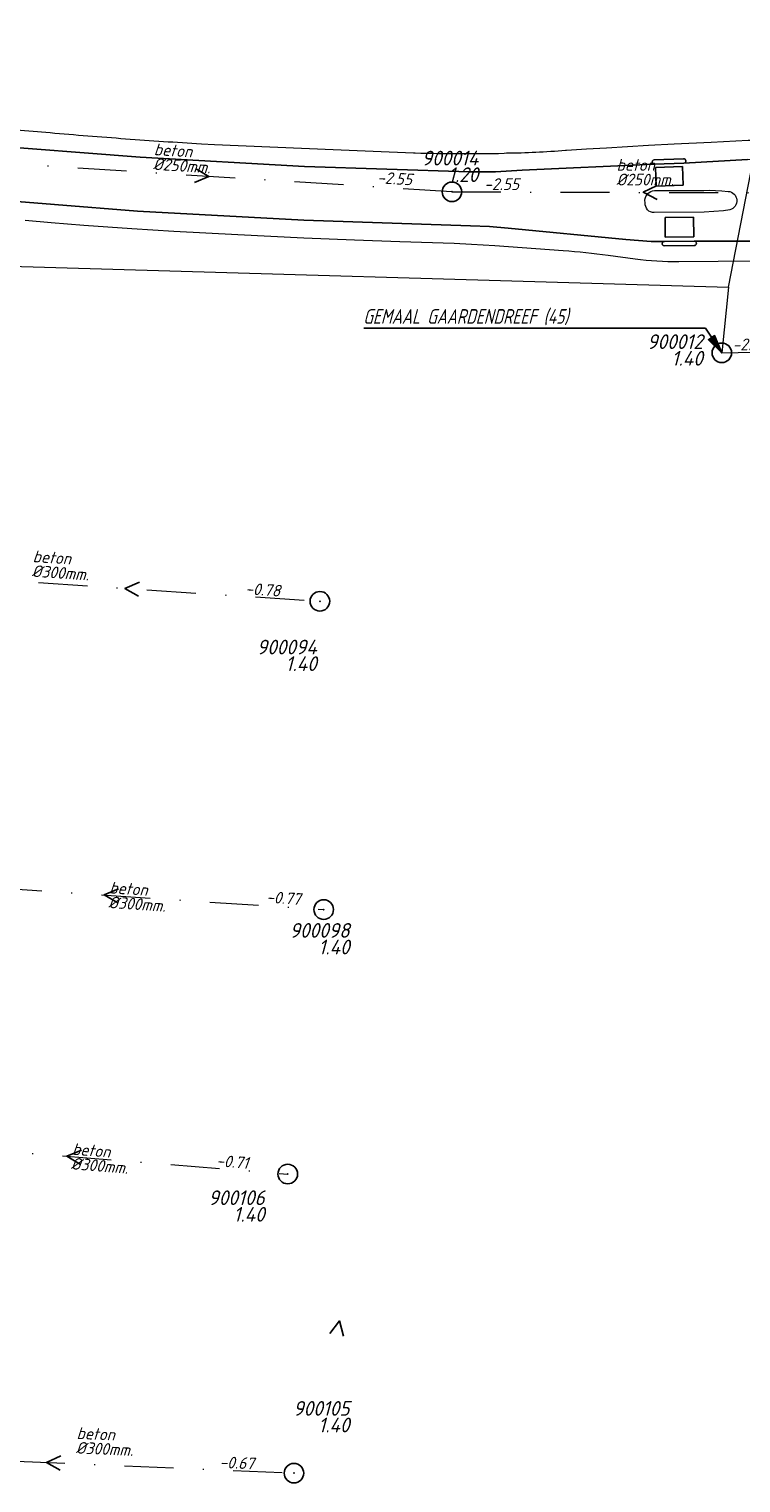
# Model space of a CAD drawing. Extents: x 148869 to 161638, y 453607 to 469810.
# Tile 633 of 656: x 154201 to 154274, y 467358 to 467507. Entities that reach past the tile are written whole.
import ezdxf
from ezdxf.enums import TextEntityAlignment as Align
from ezdxf.lldxf.tags import DXFTag

# ---------------------------------------------------------------- set-up
doc = ezdxf.new("R2010")
doc.units = 0
doc.header["$PDMODE"] = 32
doc.header["$PDSIZE"] = 2
doc.linetypes.add('RI-VWA', pattern=[11, 5, -3, 0, -3])
doc.layers.get('0').update_dxf_attribs({"linetype": 'CONTINUOUS'})
for name, color, linetype in [('B-OI-AANPIJLING-niet meenemen', 252, 'CONTINUOUS'), ('B-OI-RI-BIJZONDERDERHEDEN-T18-niet meenemen', 252, 'CONTINUOUS'), ('B-OI-RI-BOB-T18-niet meenemen', 252, 'CONTINUOUS'), ('B-OI-RI-DIAMETER-T18-niet meenemen', 252, 'CONTINUOUS'), ('B-OI-RI-MATERIAAL-T18-niet meenemen', 252, 'CONTINUOUS'), ('B-OI-RI-STROOMRICHTING-S-niet meenemen', 252, 'CONTINUOUS'), ('B-OI-RI-VWA_PUTDEKSELHOOGTE-T25-niet meenemen', 252, 'CONTINUOUS'), ('gs dwa', 252, 'CONTINUOUS')]:
    doc.layers.add(name, color=color, linetype=linetype)
for name, color, linetype, lineweight in [('B-OI-RI-PERSLEIDING-G-niet meenemen', 190, 'RI-PERS', 18), ('B-OI-RI-VWA_TRANSPORTLEIDING-G-niet meenemen', 252, 'RI-VWA', 18), ('B-RO-VH-VERHARDING_ASFALT-GV', 251, 'CONTINUOUS', 18), ('B-RO-VH-VERHARDING_BEDRIJFSVLOERPLAAT-GV', 251, 'CONTINUOUS', 18)]:
    doc.layers.add(name, color=color, linetype=linetype, lineweight=lineweight)
doc.styles.add('iso15', font='ISO.shx', dxfattribs={"oblique": 15})
doc.styles.add('NLCS-ISO-M750_CURSIEF', font='NLCS-ISO.ttf', dxfattribs={"oblique": 15})
tags = doc.linetypes.add('RI-PERS', pattern='A,7,-2,["P",Standard,S=1.8,R=0,X=-0.5,Y=-0.9],-2,7,-2,[102,NLCS.SHX,S=1,R=180,X=0,Y=0],-2', length=22).pattern_tags.tags
tags[6] = DXFTag(74, 10)

# ---------------------------------------------------------------- blocks, each defined once
blk = doc.blocks.new('ACMAP_ANN_TEMPLATE_diam')
at = {"color": 0, "linetype": 'ByBlock', "style": 'iso15', "oblique": 15}
blk.add_attdef('diam', (0.5, -1.3), '', height=1.2, dxfattribs=at)
blk = doc.blocks.new('ACMAP_ANN_TEMPLATE_mat')
at = {"color": 0, "linetype": 'ByBlock', "style": 'iso15', "oblique": 15}
blk.add_attdef('mat', (0.5, 0.2), '', height=1.2, dxfattribs=at)
blk = doc.blocks.new('ACMAP_ANN_TEMPLATE_nap-l')
at = {"color": 0, "linetype": 'ByBlock', "style": 'iso15', "oblique": 15}
blk.add_attdef('nap-l', (3.3, 0.2), '', height=1.2, dxfattribs=at)
blk = doc.blocks.new('ACMAP_ANN_TEMPLATE_nap-r')
at = {"color": 0, "linetype": 'ByBlock', "style": 'iso15', "oblique": 15}
blk.add_attdef('nap-r', text='', height=1.2, dxfattribs=at).set_placement((-4.1, 0.2), align=Align.RIGHT)
blk = doc.blocks.new('ACMAP_ANN_TEMPLATE_puth-dwa')
at = {"color": 0, "linetype": 'ByBlock', "style": 'iso15', "oblique": 15}
blk.add_attdef('puth-dwa', text='', height=1.5, dxfattribs=at).set_placement((2.7, 1), align=Align.RIGHT)
blk = doc.blocks.new('ACMAP_ANN_TEMPLATE_putnr-dwa')
at = {"color": 0, "linetype": 'ByBlock', "style": 'iso15', "oblique": 15}
blk.add_attdef('putnr-dwa', text='', height=1.5, dxfattribs=at).set_placement((2.7, 2.7), align=Align.RIGHT)

msp = doc.modelspace()

# ---------------------------------------------------------------- linework, layer by layer
at = {"layer": 'B-OI-AANPIJLING-niet meenemen', "flags": 128}
msp.add_lwpolyline([(154272, 467473.8), (154270.64, 467475.14), (154271.27, 467475.57), (154272, 467473.8), (154271.17, 467475.5), (154271.06, 467475.43), (154272, 467473.8), (154270.85, 467475.29), (154270.74, 467475.21), (154272, 467473.8), (154270.32, 467476.31), (154235.42, 467476.31)], dxfattribs=at)
at = {"layer": 'B-OI-RI-PERSLEIDING-G-niet meenemen'}
for p, q in [((154272.7, 467480.5), (154277.8, 467506.9)), ((154198.1, 467482.7), (154272.7, 467480.5)), ((154272.7, 467480.5), (154272, 467473.8))]:
    msp.add_line(p, q, dxfattribs=at)
at = {"layer": 'B-OI-RI-STROOMRICHTING-S-niet meenemen'}
for points in [[(154218.22, 467492.64), (154219.61, 467491.83), (154218.13, 467491.2)], [(154265.41, 467490.92), (154263.97, 467490.21), (154265.41, 467489.48)], [(154212.51, 467450.35), (154211.03, 467449.72), (154212.42, 467448.91)], [(154210.38, 467418.99), (154208.9, 467418.37), (154210.29, 467417.56)], [(154206.58, 467392.27), (154205.09, 467391.67), (154206.47, 467390.83)], [(154231.94, 467373.55), (154232.93, 467374.83), (154233.36, 467373.27)], [(154204.48, 467361.02), (154203.01, 467360.36), (154204.41, 467359.58)]]:
    msp.add_lwpolyline(points, dxfattribs=at)
at = {"layer": 'B-OI-RI-VWA_TRANSPORTLEIDING-G-niet meenemen'}
for p, q in [((154244.43, 467490.26), (154194.8, 467493.4)), ((154244.43, 467490.26), (154283.51, 467490.15)), ((154272, 467473.8), (154283.18, 467474.04)), ((154191.12, 467451.05), (154230.94, 467448.4)), ((154186.47, 467419.86), (154231.33, 467416.88)), ((154182.52, 467393.49), (154227.66, 467389.84)), ((154177.72, 467361.47), (154228.29, 467359.26))]:
    msp.add_line(p, q, dxfattribs=at)
at = {"layer": 'B-RO-VH-VERHARDING_ASFALT-GV', "flags": 128}
for points in [[(154203.37, 467496.28), (154195.97, 467496.88), (154195.16, 467496.94), (154191.06, 467497.34), (154186.97, 467497.76), (154178.6, 467498.68), (154171.59, 467499.51), (154167.69, 467500), (154167.63, 467500.01), (154167.55, 467500.02), (154160.25, 467500.99), (154155.63, 467501.63), (154151.02, 467502.29), (154150.85, 467502.3)], [(154274.64, 467493.57), (154268.13, 467493.2), (154265.11, 467493.08), (154251.61, 467492.47), (154248.89, 467492.32), (154246.18, 467492.3), (154229.37, 467492.86), (154212.58, 467493.79), (154195.81, 467495.11)], [(154195.81, 467495.11), (154212.58, 467493.79), (154229.37, 467492.86), (154246.18, 467492.3), (154248.89, 467492.32), (154251.61, 467492.47), (154265.11, 467493.08)], [(154240.67, 467494.2), (154240.49, 467494.2), (154236.4, 467494.37), (154232.31, 467494.54), (154220.16, 467495.08), (154218.83, 467495.14)], [(154268.13, 467493.2), (154274.64, 467493.57), (154282.81, 467493.72), (154297.01, 467493.76), (154296.99, 467495.76), (154295.72, 467495.79), (154290.15, 467495.68), (154282.81, 467495.59), (154275.59, 467495.51), (154274.71, 467495.5), (154270.92, 467495.32), (154267.14, 467495.13), (154264.51, 467494.99), (154260.23, 467494.74), (154258.19, 467494.61), (154256.14, 467494.48), (154256.02, 467494.49)], [(154250, 467494.21), (154249.75, 467494.17)], [(154265.1, 467493.53), (154268.09, 467493.65)], [(154195.31, 467489.64), (154212.3, 467488.3), (154229.31, 467487.35), (154246.34, 467486.79), (154248.26, 467486.72), (154250.18, 467486.56), (154262.19, 467485.38), (154264.79, 467485.19), (154266.13, 467485.19), (154269.19, 467485.22), (154282.8, 467485.22)], [(154266.13, 467485.19), (154264.79, 467485.19), (154262.19, 467485.38), (154250.18, 467486.56), (154248.26, 467486.72), (154246.34, 467486.79), (154229.31, 467487.35), (154212.3, 467488.3), (154195.31, 467489.64)], [(154264.18, 467489.13), (154264.14, 467489.4)], [(154265.13, 467490.38), (154270.16, 467490.41), (154270.77, 467490.42), (154271.37, 467490.41), (154272.01, 467490.37), (154272.66, 467490.31)], [(154272.82, 467488.43), (154272.18, 467488.31), (154270.19, 467488.17), (154265.1, 467488.13)], [(154200.84, 467487.36), (154203.48, 467487.13), (154206.81, 467486.85), (154211.74, 467486.5), (154216.02, 467486.24), (154222.56, 467485.89), (154229.3, 467485.55), (154234.48, 467485.34), (154239.1, 467485.17), (154244.66, 467485), (154246.42, 467484.91), (154248.8, 467484.76), (154255.81, 467484.26)], [(154269.19, 467484.77), (154266.14, 467484.74)], [(154267.61, 467483.14), (154275.64, 467483.21), (154282.8, 467483.25), (154290.14, 467483.29), (154295.57, 467483.31), (154295.59, 467483.31), (154295.6, 467483.31), (154295.62, 467483.3), (154295.64, 467483.3), (154295.65, 467483.29), (154295.67, 467483.28), (154295.68, 467483.28), (154295.69, 467483.27), (154296.97, 467483.26), (154297, 467485.34), (154282.8, 467485.22), (154269.19, 467485.22)], [(154260.39, 467483.77), (154263.15, 467483.41)]]:
    msp.add_lwpolyline(points, dxfattribs=at)
at = {"layer": 'B-RO-VH-VERHARDING_ASFALT-GV'}
for points in [[(154211.09, 467495.66, -0.00375), (154203.37, 467496.28)], [(154218.83, 467495.14, -0.003493), (154211.09, 467495.66)], [(154249.75, 467494.17, -0.010237), (154240.67, 467494.2)], [(154256.02, 467494.49, -0.022427), (154250, 467494.21)], [(154268.09, 467493.65, -0.957694), (154268.13, 467493.2)], [(154265.11, 467493.08, -1.004437), (154265.1, 467493.53)], [(154264.14, 467489.4, -0.373543), (154265.13, 467490.38)], [(154272.66, 467490.31, -0.844869), (154272.82, 467488.43)], [(154265.1, 467488.13, -0.446912), (154264.18, 467489.13)], [(154266.14, 467484.74, -1.004444), (154266.13, 467485.19)], [(154269.19, 467485.22, -0.991111), (154269.19, 467484.77)], [(154255.81, 467484.26, -0.017025), (154260.39, 467483.77)], [(154263.15, 467483.41, 0.034074), (154267.61, 467483.14)]]:
    msp.add_lwpolyline(points, format="xyb", dxfattribs=at)
at = {"layer": 'B-RO-VH-VERHARDING_ASFALT-GV', "flags": 128}
for points in [[(154268.06, 467490.93), (154267.98, 467492.86), (154265.23, 467492.75), (154265.31, 467490.83)], [(154268.06, 467490.93), (154265.31, 467490.83), (154265.23, 467492.75), (154267.98, 467492.86)], [(154269.13, 467485.66), (154266.23, 467485.64), (154266.21, 467487.64), (154269.11, 467487.66)], [(154269.13, 467485.66), (154269.11, 467487.66), (154266.21, 467487.64), (154266.23, 467485.64)]]:
    msp.add_lwpolyline(points, close=True, dxfattribs=at)
at = {"layer": 'B-RO-VH-VERHARDING_BEDRIJFSVLOERPLAAT-GV', "flags": 128}
for points in [[(154268.09, 467493.65), (154265.1, 467493.53)], [(154265.11, 467493.08), (154268.13, 467493.2)], [(154269.19, 467485.22), (154266.13, 467485.19)], [(154266.14, 467484.74), (154269.19, 467484.77)]]:
    msp.add_lwpolyline(points, dxfattribs=at)
at = {"layer": 'B-RO-VH-VERHARDING_BEDRIJFSVLOERPLAAT-GV'}
for points in [[(154268.13, 467493.2, 0.957694), (154268.09, 467493.65)], [(154265.1, 467493.53, 1.004437), (154265.11, 467493.08)], [(154266.13, 467485.19, 1.004444), (154266.14, 467484.74)], [(154269.19, 467484.77, 0.991111), (154269.19, 467485.22)]]:
    msp.add_lwpolyline(points, format="xyb", dxfattribs=at)
at = {"layer": 'gs dwa'}
for p in [(154244.43, 467490.26), (154272, 467473.8), (154272, 467473.8), (154230.94, 467448.4), (154231.33, 467416.88), (154227.66, 467389.84), (154228.29, 467359.26)]:
    msp.add_point(p, dxfattribs=at)

# ---------------------------------------------------------------- block references
at = {"layer": 'B-OI-RI-BOB-T18-niet meenemen'}
ref = msp.add_blockref('ACMAP_ANN_TEMPLATE_nap-l', (154233.47, 467491.15), dxfattribs=dict(at, rotation=356.3798252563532))
ref.add_attrib('nap-l', '-2.55', (154236.77, 467491.14), dxfattribs={"layer": '0', "color": 0, "linetype": 'ByBlock', "height": 1.2, "rotation": 356.3798, "style": 'NLCS-ISO-M750_CURSIEF', "oblique": 15})
ref = msp.add_blockref('ACMAP_ANN_TEMPLATE_nap-l', (154244.43, 467490.26), dxfattribs=dict(at, rotation=359.8387277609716))
ref.add_attrib('nap-l', '-2.55', (154247.73, 467490.45), dxfattribs={"layer": '0', "color": 0, "linetype": 'ByBlock', "height": 1.2, "rotation": 359.8387, "style": 'NLCS-ISO-M750_CURSIEF', "oblique": 15})
ref = msp.add_blockref('ACMAP_ANN_TEMPLATE_nap-l', (154269.82, 467473.76), dxfattribs=dict(at, rotation=1.229774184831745))
ref.add_attrib('nap-l', '-2.80', (154273.11, 467474.03), dxfattribs={"layer": '0', "color": 0, "linetype": 'ByBlock', "height": 1.2, "rotation": 1.2298, "style": 'NLCS-ISO-M750_CURSIEF', "oblique": 15})
ref = msp.add_blockref('ACMAP_ANN_TEMPLATE_nap-r', (154230.94, 467448.4), dxfattribs=dict(at, rotation=356.1926102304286))
ref.add_attrib('nap-r', '-0.78', dxfattribs={"layer": '0', "color": 0, "linetype": 'ByBlock', "height": 1.2, "rotation": 356.1926, "style": 'NLCS-ISO-M750_CURSIEF', "oblique": 15}).set_placement((154226.86, 467448.87), align=Align.RIGHT)
ref = msp.add_blockref('ACMAP_ANN_TEMPLATE_nap-r', (154233.01, 467416.88), dxfattribs=dict(at, rotation=356.1994887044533))
ref.add_attrib('nap-r', '-0.77', dxfattribs={"layer": '0', "color": 0, "linetype": 'ByBlock', "height": 1.2, "rotation": 356.1995, "style": 'NLCS-ISO-M750_CURSIEF', "oblique": 15}).set_placement((154228.93, 467417.35), align=Align.RIGHT)
ref = msp.add_blockref('ACMAP_ANN_TEMPLATE_nap-r', (154227.66, 467389.84), dxfattribs=dict(at, rotation=355.3771468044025))
ref.add_attrib('nap-r', '-0.71', dxfattribs={"layer": '0', "color": 0, "linetype": 'ByBlock', "height": 1.2, "rotation": 355.3771, "style": 'NLCS-ISO-M750_CURSIEF', "oblique": 15}).set_placement((154223.59, 467390.37), align=Align.RIGHT)
ref = msp.add_blockref('ACMAP_ANN_TEMPLATE_nap-r', (154228.29, 467359.26), dxfattribs=dict(at, rotation=357.4976635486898))
ref.add_attrib('nap-r', '-0.67', dxfattribs={"layer": '0', "color": 0, "linetype": 'ByBlock', "height": 1.2, "rotation": 357.4977, "style": 'NLCS-ISO-M750_CURSIEF', "oblique": 15}).set_placement((154224.2, 467359.64), align=Align.RIGHT)
at = {"layer": 'B-OI-RI-DIAMETER-T18-niet meenemen'}
ref = msp.add_blockref('ACMAP_ANN_TEMPLATE_diam', (154213.45, 467493.85), dxfattribs=dict(at, rotation=356.3798252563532))
ref.add_attrib('diam', '%%c250mm.', (154213.87, 467492.52), dxfattribs={"layer": '0', "color": 0, "linetype": 'ByBlock', "height": 1.2, "rotation": 356.3798, "style": 'NLCS-ISO-M750_CURSIEF', "oblique": 15})
ref = msp.add_blockref('ACMAP_ANN_TEMPLATE_diam', (154260.74, 467492.22), dxfattribs=dict(at, rotation=359.8387277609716))
ref.add_attrib('diam', '%%c250mm.', (154261.24, 467490.92), dxfattribs={"layer": '0', "color": 0, "linetype": 'ByBlock', "height": 1.2, "rotation": 359.8387, "style": 'NLCS-ISO-M750_CURSIEF', "oblique": 15})
ref = msp.add_blockref('ACMAP_ANN_TEMPLATE_diam', (154201.06, 467452.24), dxfattribs=dict(at, rotation=356.1926102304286))
ref.add_attrib('diam', '%%c300mm.', (154201.48, 467450.91), dxfattribs={"layer": '0', "color": 0, "linetype": 'ByBlock', "height": 1.2, "rotation": 356.1926, "style": 'NLCS-ISO-M750_CURSIEF', "oblique": 15})
ref = msp.add_blockref('ACMAP_ANN_TEMPLATE_diam', (154208.9, 467418.37), dxfattribs=dict(at, rotation=356.1994887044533))
ref.add_attrib('diam', '%%c300mm.', (154209.31, 467417.04), dxfattribs={"layer": '0', "color": 0, "linetype": 'ByBlock', "height": 1.2, "rotation": 356.1995, "style": 'NLCS-ISO-M750_CURSIEF', "oblique": 15})
ref = msp.add_blockref('ACMAP_ANN_TEMPLATE_diam', (154205.09, 467391.66), dxfattribs=dict(at, rotation=355.3771468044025))
ref.add_attrib('diam', '%%c300mm.', (154205.48, 467390.33), dxfattribs={"layer": '0', "color": 0, "linetype": 'ByBlock', "height": 1.2, "rotation": 355.3771, "style": 'NLCS-ISO-M750_CURSIEF', "oblique": 15})
ref = msp.add_blockref('ACMAP_ANN_TEMPLATE_diam', (154205.56, 467362.59), dxfattribs=dict(at, rotation=357.4976635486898))
ref.add_attrib('diam', '%%c300mm.', (154206, 467361.27), dxfattribs={"layer": '0', "color": 0, "linetype": 'ByBlock', "height": 1.2, "rotation": 357.4977, "style": 'NLCS-ISO-M750_CURSIEF', "oblique": 15})
at = {"layer": 'B-OI-RI-MATERIAAL-T18-niet meenemen'}
ref = msp.add_blockref('ACMAP_ANN_TEMPLATE_mat', (154213.45, 467493.85), dxfattribs=dict(at, rotation=356.3798252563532))
ref.add_attrib('mat', 'beton', (154213.96, 467494.02), dxfattribs={"layer": '0', "color": 0, "linetype": 'ByBlock', "height": 1.2, "rotation": 356.3798, "style": 'NLCS-ISO-M750_CURSIEF', "oblique": 15})
ref = msp.add_blockref('ACMAP_ANN_TEMPLATE_mat', (154260.74, 467492.22), dxfattribs=dict(at, rotation=359.8387277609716))
ref.add_attrib('mat', 'beton', (154261.25, 467492.42), dxfattribs={"layer": '0', "color": 0, "linetype": 'ByBlock', "height": 1.2, "rotation": 359.8387, "style": 'NLCS-ISO-M750_CURSIEF', "oblique": 15})
ref = msp.add_blockref('ACMAP_ANN_TEMPLATE_mat', (154201.06, 467452.24), dxfattribs=dict(at, rotation=356.1926102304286))
ref.add_attrib('mat', 'beton', (154201.58, 467452.41), dxfattribs={"layer": '0', "color": 0, "linetype": 'ByBlock', "height": 1.2, "rotation": 356.1926, "style": 'NLCS-ISO-M750_CURSIEF', "oblique": 15})
ref = msp.add_blockref('ACMAP_ANN_TEMPLATE_mat', (154208.9, 467418.37), dxfattribs=dict(at, rotation=356.1994887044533))
ref.add_attrib('mat', 'beton', (154209.41, 467418.54), dxfattribs={"layer": '0', "color": 0, "linetype": 'ByBlock', "height": 1.2, "rotation": 356.1995, "style": 'NLCS-ISO-M750_CURSIEF', "oblique": 15})
ref = msp.add_blockref('ACMAP_ANN_TEMPLATE_mat', (154205.09, 467391.66), dxfattribs=dict(at, rotation=355.3771468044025))
ref.add_attrib('mat', 'beton', (154205.6, 467391.82), dxfattribs={"layer": '0', "color": 0, "linetype": 'ByBlock', "height": 1.2, "rotation": 355.3771, "style": 'NLCS-ISO-M750_CURSIEF', "oblique": 15})
ref = msp.add_blockref('ACMAP_ANN_TEMPLATE_mat', (154205.56, 467362.59), dxfattribs=dict(at, rotation=357.4976635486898))
ref.add_attrib('mat', 'beton', (154206.07, 467362.76), dxfattribs={"layer": '0', "color": 0, "linetype": 'ByBlock', "height": 1.2, "rotation": 357.4977, "style": 'NLCS-ISO-M750_CURSIEF', "oblique": 15})
at = {"layer": 'B-OI-RI-VWA_PUTDEKSELHOOGTE-T25-niet meenemen'}
ref = msp.add_blockref('ACMAP_ANN_TEMPLATE_putnr-dwa', (154244.43, 467490.26), dxfattribs=at)
ref.add_attrib('putnr-dwa', '900014', dxfattribs={"layer": '0', "color": 0, "linetype": 'ByBlock', "height": 1.5, "style": 'NLCS-ISO-M750_CURSIEF', "oblique": 15}).set_placement((154247.13, 467492.96), align=Align.RIGHT)
ref = msp.add_blockref('ACMAP_ANN_TEMPLATE_puth-dwa', (154244.43, 467490.26), dxfattribs=at)
ref.add_attrib('puth-dwa', '1.20', dxfattribs={"layer": '0', "color": 0, "linetype": 'ByBlock', "height": 1.5, "style": 'NLCS-ISO-M750_CURSIEF', "oblique": 15}).set_placement((154247.13, 467491.26), align=Align.RIGHT)
ref = msp.add_blockref('ACMAP_ANN_TEMPLATE_putnr-dwa', (154267.36, 467471.49), dxfattribs=at)
ref.add_attrib('putnr-dwa', '900012', dxfattribs={"layer": '0', "color": 0, "linetype": 'ByBlock', "height": 1.5, "style": 'NLCS-ISO-M750_CURSIEF', "oblique": 15}).set_placement((154270.06, 467474.19), align=Align.RIGHT)
ref = msp.add_blockref('ACMAP_ANN_TEMPLATE_puth-dwa', (154267.36, 467471.49), dxfattribs=at)
ref.add_attrib('puth-dwa', '1.40', dxfattribs={"layer": '0', "color": 0, "linetype": 'ByBlock', "height": 1.5, "style": 'NLCS-ISO-M750_CURSIEF', "oblique": 15}).set_placement((154270.06, 467472.49), align=Align.RIGHT)
ref = msp.add_blockref('ACMAP_ANN_TEMPLATE_puth-dwa', (154267.36, 467471.49), dxfattribs=at)
ref.add_attrib('puth-dwa', '1.40', dxfattribs={"layer": '0', "color": 0, "linetype": 'ByBlock', "height": 1.5, "style": 'NLCS-ISO-M750_CURSIEF', "oblique": 15}).set_placement((154270.06, 467472.49), align=Align.RIGHT)
ref = msp.add_blockref('ACMAP_ANN_TEMPLATE_putnr-dwa', (154227.92, 467440.27), dxfattribs=at)
ref.add_attrib('putnr-dwa', '900094', dxfattribs={"layer": '0', "color": 0, "linetype": 'ByBlock', "height": 1.5, "style": 'NLCS-ISO-M750_CURSIEF', "oblique": 15}).set_placement((154230.62, 467442.97), align=Align.RIGHT)
ref = msp.add_blockref('ACMAP_ANN_TEMPLATE_puth-dwa', (154227.92, 467440.27), dxfattribs=at)
ref.add_attrib('puth-dwa', '1.40', dxfattribs={"layer": '0', "color": 0, "linetype": 'ByBlock', "height": 1.5, "style": 'NLCS-ISO-M750_CURSIEF', "oblique": 15}).set_placement((154230.62, 467441.27), align=Align.RIGHT)
ref = msp.add_blockref('ACMAP_ANN_TEMPLATE_putnr-dwa', (154231.28, 467411.3), dxfattribs=at)
ref.add_attrib('putnr-dwa', '900098', dxfattribs={"layer": '0', "color": 0, "linetype": 'ByBlock', "height": 1.5, "style": 'NLCS-ISO-M750_CURSIEF', "oblique": 15}).set_placement((154233.98, 467414), align=Align.RIGHT)
ref = msp.add_blockref('ACMAP_ANN_TEMPLATE_puth-dwa', (154231.28, 467411.3), dxfattribs=at)
ref.add_attrib('puth-dwa', '1.40', dxfattribs={"layer": '0', "color": 0, "linetype": 'ByBlock', "height": 1.5, "style": 'NLCS-ISO-M750_CURSIEF', "oblique": 15}).set_placement((154233.98, 467412.3), align=Align.RIGHT)
ref = msp.add_blockref('ACMAP_ANN_TEMPLATE_putnr-dwa', (154222.6, 467383.97), dxfattribs=at)
ref.add_attrib('putnr-dwa', '900106', dxfattribs={"layer": '0', "color": 0, "linetype": 'ByBlock', "height": 1.5, "style": 'NLCS-ISO-M750_CURSIEF', "oblique": 15}).set_placement((154225.3, 467386.67), align=Align.RIGHT)
ref = msp.add_blockref('ACMAP_ANN_TEMPLATE_puth-dwa', (154222.6, 467383.97), dxfattribs=at)
ref.add_attrib('puth-dwa', '1.40', dxfattribs={"layer": '0', "color": 0, "linetype": 'ByBlock', "height": 1.5, "style": 'NLCS-ISO-M750_CURSIEF', "oblique": 15}).set_placement((154225.3, 467384.97), align=Align.RIGHT)
ref = msp.add_blockref('ACMAP_ANN_TEMPLATE_putnr-dwa', (154231.27, 467362.43), dxfattribs=at)
ref.add_attrib('putnr-dwa', '900105', dxfattribs={"layer": '0', "color": 0, "linetype": 'ByBlock', "height": 1.5, "style": 'NLCS-ISO-M750_CURSIEF', "oblique": 15}).set_placement((154233.97, 467365.13), align=Align.RIGHT)
ref = msp.add_blockref('ACMAP_ANN_TEMPLATE_puth-dwa', (154231.27, 467362.43), dxfattribs=at)
ref.add_attrib('puth-dwa', '1.40', dxfattribs={"layer": '0', "color": 0, "linetype": 'ByBlock', "height": 1.5, "style": 'NLCS-ISO-M750_CURSIEF', "oblique": 15}).set_placement((154233.97, 467363.43), align=Align.RIGHT)

# ---------------------------------------------------------------- texts
at = {"layer": 'B-OI-RI-BIJZONDERDERHEDEN-T18-niet meenemen', "style": 'NLCS-ISO-M750_CURSIEF', "oblique": 15, "width": 0.8}
msp.add_text('GEMAAL GAARDENDREEF (45)', height=1.5, dxfattribs=at).set_placement((154235.37, 467476.77))

doc.saveas('drawing.dxf')
